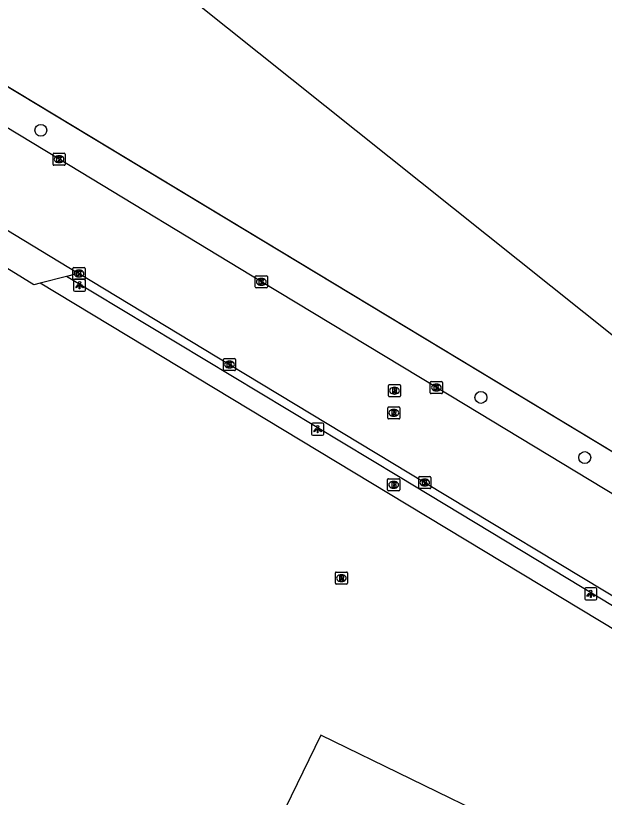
# Model space of a CAD drawing. Extents: x 156141 to 158132, y 385651 to 388399.
# Drawn here: x 156511.2 to 156559.7, y 386617.7 to 386682 of the extents above; entities that cross this region are included whole.
import ezdxf

# ---------------------------------------------------------------- set-up
doc = ezdxf.new("R2010")
doc.units = 0
for name, color, linetype in [('IMGEO_Berm_groen', 7, 'Continuous'), ('IMGEO_Boom', 7, 'Continuous'), ('IMGEO_Brandkraan', 7, 'Continuous'), ('IMGEO_Hek', 7, 'Continuous'), ('IMGEO_Kolk', 7, 'Continuous'), ('IMGEO_Lichtpunt', 7, 'Continuous'), ('IMGEO_Pand', 7, 'Continuous'), ('IMGEO_Rijbaan_lokaal_gesloten', 7, 'Continuous'), ('IMGEO_Rioolput', 7, 'Continuous'), ('IMGEO_Voetpad_open', 7, 'Continuous')]:
    doc.layers.add(name, color=color, linetype=linetype)

msp = doc.modelspace()

# ---------------------------------------------------------------- linework, layer by layer
at = {"layer": 'IMGEO_Berm_groen'}
msp.add_lwpolyline([(156596.799, 386624.114), (156508.422, 386677.43)], dxfattribs=at)
at = {"layer": 'IMGEO_Boom'}
for centre in [(156513.269, 386672.595), (156549.511, 386650.602), (156558.068, 386645.652)]:
    msp.add_circle(centre, 0.489, dxfattribs=at)
at = {"layer": 'IMGEO_Brandkraan'}
for p, q in [((156541.829, 386642.988), (156541.829, 386643.84)), ((156541.904, 386643.914), (156542.756, 386643.914)), ((156542.317, 386643.694), (156542.342, 386643.694)), ((156542.83, 386643.84), (156542.83, 386642.988)), ((156542.756, 386642.914), (156541.904, 386642.914)), ((156542.34, 386643.134), (156542.315, 386643.134))]:
    msp.add_line(p, q, dxfattribs=at)
for points in [[(156541.829, 386642.988), (156541.829, 386643.84)], [(156541.904, 386643.914), (156542.756, 386643.914)], [(156542.177, 386643.614), (156542.177, 386643.214), (156542.39, 386643.214)], [(156542.408, 386643.614), (156542.177, 386643.614)], [(156542.356, 386643.533), (156542.302, 386643.533), (156542.302, 386643.457)], [(156542.302, 386643.457), (156542.355, 386643.457)], [(156542.364, 386643.381), (156542.302, 386643.381), (156542.302, 386643.3)], [(156542.83, 386643.84), (156542.83, 386642.988)], [(156542.756, 386642.914), (156541.904, 386642.914)], [(156542.302, 386643.3), (156542.364, 386643.3)]]:
    msp.add_lwpolyline(points, dxfattribs=at)
for centre, radius, start, end in [((156541.906, 386643.838), 0.0765, 91.55205, 178.44795), ((156541.906, 386643.838), 0.0765, 91.55205, 178.44795), ((156542.357, 386643.495), 0.0379, 267.82845, 90.93552), ((156542.365, 386643.34), 0.0404, 269.87594, 90.50774), ((156542.412, 386643.469), 0.145, 59.4692, 91.53667), ((156542.437, 386643.516), 0.0922, 285.51372, 58.15012), ((156542.442, 386643.324), 0.105, 301.31148, 78.98903), ((156542.754, 386643.838), 0.0765, 1.55205, 88.44795), ((156542.754, 386643.838), 0.0765, 1.55205, 88.44795), ((156541.906, 386642.99), 0.0765, 181.55205, 268.44795), ((156541.906, 386642.99), 0.0765, 181.55205, 268.44795), ((156542.396, 386643.465), 0.251, 268.66757, 293.53466), ((156542.754, 386642.99), 0.0765, 271.55205, 358.44795), ((156542.754, 386642.99), 0.0765, 271.55205, 358.44795)]:
    msp.add_arc(centre, radius, start, end, dxfattribs=at)
for centre, major_axis, ratio, start_param, end_param in [((156542.316, 386643.414), (-0.387, 0.002), 0.722429, 4.712389, 7.853982), ((156542.341, 386643.414), (-0.39, 0.002), 0.717154, 1.570796, 4.712389)]:
    msp.add_ellipse(centre, major_axis=major_axis, ratio=ratio, start_param=start_param, end_param=end_param, dxfattribs=at)
at = {"layer": 'IMGEO_Hek'}
msp.add_lwpolyline([(156596.799, 386624.114), (156502.302, 386681.122)], dxfattribs=at)
at = {"layer": 'IMGEO_Kolk'}
for p, q in [((156514.273, 386669.786), (156514.273, 386670.638)), ((156514.348, 386670.712), (156515.2, 386670.712)), ((156514.761, 386670.492), (156514.786, 386670.492)), ((156515.274, 386670.638), (156515.274, 386669.786)), ((156514.784, 386669.932), (156514.759, 386669.932)), ((156515.2, 386669.712), (156514.348, 386669.712)), ((156515.909, 386660.378), (156515.909, 386661.23)), ((156515.984, 386661.304), (156516.836, 386661.304)), ((156516.397, 386661.084), (156516.422, 386661.084)), ((156516.91, 386661.23), (156516.91, 386660.378)), ((156516.836, 386660.304), (156515.984, 386660.304)), ((156516.42, 386660.524), (156516.395, 386660.524)), ((156530.929, 386659.695), (156530.929, 386660.547)), ((156531.004, 386660.621), (156531.856, 386660.621)), ((156531.417, 386660.401), (156531.442, 386660.401)), ((156531.93, 386660.547), (156531.93, 386659.695)), ((156531.856, 386659.621), (156531.004, 386659.621)), ((156531.44, 386659.841), (156531.415, 386659.841)), ((156528.303, 386652.886), (156528.303, 386653.738)), ((156528.378, 386653.812), (156529.23, 386653.812)), ((156529.304, 386653.738), (156529.304, 386652.886)), ((156528.814, 386653.032), (156528.789, 386653.032)), ((156528.791, 386653.592), (156528.816, 386653.592)), ((156529.23, 386652.812), (156528.378, 386652.812)), ((156545.345, 386650.993), (156545.345, 386651.845)), ((156545.42, 386651.919), (156546.272, 386651.919)), ((156546.346, 386651.845), (156546.346, 386650.993)), ((156545.856, 386651.139), (156545.831, 386651.139)), ((156545.833, 386651.699), (156545.858, 386651.699)), ((156546.272, 386650.919), (156545.42, 386650.919)), ((156544.386, 386643.17), (156544.386, 386644.022)), ((156544.461, 386644.096), (156545.313, 386644.096)), ((156545.387, 386644.022), (156545.387, 386643.17)), ((156544.874, 386643.876), (156544.899, 386643.876)), ((156545.313, 386643.096), (156544.461, 386643.096)), ((156544.897, 386643.316), (156544.872, 386643.316))]:
    msp.add_line(p, q, dxfattribs=at)
for points in [[(156514.273, 386669.786), (156514.273, 386670.638)], [(156514.348, 386670.712), (156515.2, 386670.712)], [(156514.594, 386670.412), (156514.717, 386670.412), (156514.717, 386670.261), (156514.847, 386670.412), (156515.011, 386670.412), (156514.865, 386670.261), (156515.018, 386670.012), (156514.866, 386670.012), (156514.781, 386670.176), (156514.717, 386670.109), (156514.717, 386670.012), (156514.594, 386670.012), (156514.594, 386670.412)], [(156515.274, 386670.638), (156515.274, 386669.786)], [(156515.2, 386669.712), (156514.348, 386669.712)], [(156515.909, 386660.378), (156515.909, 386661.23)], [(156515.984, 386661.304), (156516.836, 386661.304)], [(156516.23, 386661.004), (156516.353, 386661.004), (156516.353, 386660.853), (156516.483, 386661.004), (156516.647, 386661.004), (156516.501, 386660.853), (156516.654, 386660.604), (156516.502, 386660.604), (156516.417, 386660.768), (156516.353, 386660.701), (156516.353, 386660.604), (156516.23, 386660.604), (156516.23, 386661.004)], [(156516.91, 386661.23), (156516.91, 386660.378)], [(156516.836, 386660.304), (156515.984, 386660.304)], [(156530.929, 386659.695), (156530.929, 386660.547)], [(156531.004, 386660.621), (156531.856, 386660.621)], [(156531.25, 386660.321), (156531.373, 386660.321), (156531.373, 386660.17), (156531.503, 386660.321), (156531.667, 386660.321), (156531.521, 386660.17), (156531.674, 386659.921), (156531.522, 386659.921), (156531.437, 386660.085), (156531.373, 386660.018), (156531.373, 386659.921), (156531.25, 386659.921), (156531.25, 386660.321)], [(156531.93, 386660.547), (156531.93, 386659.695)], [(156531.856, 386659.621), (156531.004, 386659.621)], [(156528.303, 386652.886), (156528.303, 386653.738)], [(156528.378, 386653.812), (156529.23, 386653.812)], [(156529.304, 386653.738), (156529.304, 386652.886)], [(156528.624, 386653.512), (156528.747, 386653.512), (156528.747, 386653.361), (156528.877, 386653.512), (156529.041, 386653.512), (156528.895, 386653.361), (156529.048, 386653.112), (156528.896, 386653.112), (156528.811, 386653.276), (156528.747, 386653.209), (156528.747, 386653.112), (156528.624, 386653.112), (156528.624, 386653.512)], [(156529.23, 386652.812), (156528.378, 386652.812)], [(156545.345, 386650.993), (156545.345, 386651.845)], [(156545.42, 386651.919), (156546.272, 386651.919)], [(156546.346, 386651.845), (156546.346, 386650.993)], [(156545.666, 386651.619), (156545.789, 386651.619), (156545.789, 386651.468), (156545.919, 386651.619), (156546.083, 386651.619), (156545.937, 386651.468), (156546.09, 386651.219), (156545.938, 386651.219), (156545.853, 386651.383), (156545.789, 386651.316), (156545.789, 386651.219), (156545.666, 386651.219), (156545.666, 386651.619)], [(156546.272, 386650.919), (156545.42, 386650.919)], [(156544.386, 386643.17), (156544.386, 386644.022)], [(156544.461, 386644.096), (156545.313, 386644.096)], [(156545.387, 386644.022), (156545.387, 386643.17)], [(156544.707, 386643.796), (156544.83, 386643.796), (156544.83, 386643.645), (156544.96, 386643.796), (156545.124, 386643.796), (156544.978, 386643.645), (156545.131, 386643.396), (156544.979, 386643.396), (156544.894, 386643.56), (156544.83, 386643.493), (156544.83, 386643.396), (156544.707, 386643.396), (156544.707, 386643.796)], [(156545.313, 386643.096), (156544.461, 386643.096)]]:
    msp.add_lwpolyline(points, dxfattribs=at)
for centre, start, end in [((156514.35, 386670.636), 91.55205, 178.44795), ((156514.35, 386670.636), 91.55205, 178.44795), ((156515.198, 386670.636), 1.55205, 88.44795), ((156515.198, 386670.636), 1.55205, 88.44795), ((156514.35, 386669.788), 181.55205, 268.44795), ((156514.35, 386669.788), 181.55205, 268.44795), ((156515.198, 386669.788), 271.55205, 358.44795), ((156515.198, 386669.788), 271.55205, 358.44795), ((156515.986, 386661.228), 91.55205, 178.44795), ((156515.986, 386661.228), 91.55205, 178.44795), ((156516.834, 386661.228), 1.55205, 88.44795), ((156516.834, 386661.228), 1.55205, 88.44795), ((156515.986, 386660.38), 181.55205, 268.44795), ((156515.986, 386660.38), 181.55205, 268.44795), ((156516.834, 386660.38), 271.55205, 358.44795), ((156516.834, 386660.38), 271.55205, 358.44795), ((156531.006, 386660.545), 91.55205, 178.44795), ((156531.006, 386660.545), 91.55205, 178.44795), ((156531.854, 386660.545), 1.55205, 88.44795), ((156531.854, 386660.545), 1.55205, 88.44795), ((156531.006, 386659.697), 181.55205, 268.44795), ((156531.006, 386659.697), 181.55205, 268.44795), ((156531.854, 386659.697), 271.55205, 358.44795), ((156531.854, 386659.697), 271.55205, 358.44795), ((156528.38, 386653.736), 91.55205, 178.44795), ((156528.38, 386653.736), 91.55205, 178.44795), ((156529.228, 386653.736), 1.55205, 88.44795), ((156529.228, 386653.736), 1.55205, 88.44795), ((156528.38, 386652.888), 181.55205, 268.44795), ((156528.38, 386652.888), 181.55205, 268.44795), ((156529.228, 386652.888), 271.55205, 358.44795), ((156529.228, 386652.888), 271.55205, 358.44795), ((156545.422, 386651.843), 91.55205, 178.44795), ((156545.422, 386651.843), 91.55205, 178.44795), ((156546.27, 386651.843), 1.55205, 88.44795), ((156546.27, 386651.843), 1.55205, 88.44795), ((156545.422, 386650.995), 181.55205, 268.44795), ((156545.422, 386650.995), 181.55205, 268.44795), ((156546.27, 386650.995), 271.55205, 358.44795), ((156546.27, 386650.995), 271.55205, 358.44795), ((156544.463, 386644.02), 91.55205, 178.44795), ((156544.463, 386644.02), 91.55205, 178.44795), ((156545.311, 386644.02), 1.55205, 88.44795), ((156545.311, 386644.02), 1.55205, 88.44795), ((156544.463, 386643.172), 181.55205, 268.44795), ((156544.463, 386643.172), 181.55205, 268.44795), ((156545.311, 386643.172), 271.55205, 358.44795), ((156545.311, 386643.172), 271.55205, 358.44795)]:
    msp.add_arc(centre, 0.0765, start, end, dxfattribs=at)
for centre, major_axis, ratio, start_param, end_param in [((156514.76, 386670.212), (-0.387, 0.002), 0.722429, 4.712389, 7.853982), ((156514.785, 386670.212), (-0.39, 0.002), 0.717154, 1.570796, 4.712389), ((156516.396, 386660.804), (-0.387, 0.002), 0.722429, 4.712389, 7.853982), ((156516.421, 386660.804), (-0.39, 0.002), 0.717154, 1.570796, 4.712389), ((156531.416, 386660.121), (-0.387, 0.002), 0.722429, 4.712389, 7.853982), ((156531.441, 386660.121), (-0.39, 0.002), 0.717154, 1.570796, 4.712389), ((156528.79, 386653.312), (-0.387, 0.002), 0.722429, 4.712389, 7.853982), ((156528.815, 386653.312), (-0.39, 0.002), 0.717154, 1.570796, 4.712389), ((156545.832, 386651.419), (-0.387, 0.002), 0.722429, 4.712389, 7.853982), ((156545.857, 386651.419), (-0.39, 0.002), 0.717154, 1.570796, 4.712389), ((156544.873, 386643.596), (-0.387, 0.002), 0.722429, 4.712389, 7.853982), ((156544.898, 386643.596), (-0.39, 0.002), 0.717154, 1.570796, 4.712389)]:
    msp.add_ellipse(centre, major_axis=major_axis, ratio=ratio, start_param=start_param, end_param=end_param, dxfattribs=at)
at = {"layer": 'IMGEO_Lichtpunt'}
for p, q in [((156515.961, 386660.247), (156515.961, 386659.44)), ((156515.961, 386660.247), (156515.961, 386659.44)), ((156516.863, 386660.342), (156516.055, 386660.342)), ((156516.863, 386660.342), (156516.055, 386660.342)), ((156516.957, 386659.44), (156516.957, 386660.247)), ((156516.957, 386659.44), (156516.957, 386660.247)), ((156516.055, 386659.346), (156516.863, 386659.346)), ((156516.055, 386659.346), (156516.863, 386659.346)), ((156535.567, 386648.394), (156535.567, 386647.587)), ((156535.567, 386648.394), (156535.567, 386647.587)), ((156536.469, 386648.489), (156535.661, 386648.489)), ((156536.469, 386648.489), (156535.661, 386648.489)), ((156536.563, 386647.587), (156536.563, 386648.394)), ((156536.563, 386647.587), (156536.563, 386648.394)), ((156535.661, 386647.493), (156536.469, 386647.493)), ((156535.661, 386647.493), (156536.469, 386647.493)), ((156558.061, 386634.839), (156558.061, 386634.032)), ((156558.061, 386634.839), (156558.061, 386634.032)), ((156558.963, 386634.934), (156558.155, 386634.934)), ((156558.963, 386634.934), (156558.155, 386634.934)), ((156559.057, 386634.032), (156559.057, 386634.839)), ((156559.057, 386634.032), (156559.057, 386634.839)), ((156558.155, 386633.938), (156558.963, 386633.938)), ((156558.155, 386633.938), (156558.963, 386633.938))]:
    msp.add_line(p, q, dxfattribs=at)
for points in [[(156516.335, 386659.911), (156516.374, 386659.883), (156516.186, 386659.621), (156516.148, 386659.648), (156516.335, 386659.911)], [(156516.437, 386659.863), (156516.484, 386659.863), (156516.484, 386659.541), (156516.437, 386659.541), (156516.437, 386659.863)], [(156516.547, 386659.883), (156516.585, 386659.91), (156516.772, 386659.648), (156516.733, 386659.62), (156516.547, 386659.883)], [(156535.941, 386648.058), (156535.98, 386648.03), (156535.792, 386647.768), (156535.754, 386647.795), (156535.941, 386648.058)], [(156536.043, 386648.01), (156536.09, 386648.01), (156536.09, 386647.688), (156536.043, 386647.688), (156536.043, 386648.01)], [(156536.153, 386648.03), (156536.191, 386648.057), (156536.378, 386647.795), (156536.339, 386647.767), (156536.153, 386648.03)], [(156558.435, 386634.503), (156558.474, 386634.475), (156558.286, 386634.213), (156558.248, 386634.24), (156558.435, 386634.503)], [(156558.537, 386634.455), (156558.584, 386634.455), (156558.584, 386634.133), (156558.537, 386634.133), (156558.537, 386634.455)], [(156558.647, 386634.475), (156558.685, 386634.502), (156558.872, 386634.24), (156558.833, 386634.212), (156558.647, 386634.475)]]:
    msp.add_lwpolyline(points, dxfattribs=at)
for centre in [(156516.46, 386660.045), (156536.066, 386648.192), (156558.56, 386634.637)]:
    msp.add_circle(centre, 0.0994, dxfattribs=at)
for centre, start, end in [((156516.055, 386660.247), 90, 180), ((156516.055, 386660.247), 90, 180), ((156516.863, 386660.247), 0, 90), ((156516.863, 386660.247), 0, 90), ((156516.055, 386659.44), 180, 270), ((156516.055, 386659.44), 180, 270), ((156516.863, 386659.44), 270, 0), ((156516.863, 386659.44), 270, 360), ((156535.661, 386648.394), 90, 180), ((156535.661, 386648.394), 90, 180), ((156536.469, 386648.394), 0, 90), ((156536.469, 386648.394), 0, 90), ((156535.661, 386647.587), 180, 270), ((156535.661, 386647.587), 180, 270), ((156536.469, 386647.587), 270, 0), ((156536.469, 386647.587), 270, 360), ((156558.155, 386634.839), 90, 180), ((156558.155, 386634.839), 90, 180), ((156558.963, 386634.839), 0, 90), ((156558.963, 386634.839), 0, 90), ((156558.155, 386634.032), 180, 270), ((156558.155, 386634.032), 180, 270), ((156558.963, 386634.032), 270, 0), ((156558.963, 386634.032), 270, 360)]:
    msp.add_arc(centre, 0.0946, start, end, dxfattribs=at)
at = {"layer": 'IMGEO_Pand'}
for points in [[(156608.165, 386709.523), (156594.288, 386692.161), (156594.134, 386691.969), (156570.728, 386662.686), (156570.568, 386662.485), (156563.287, 386653.376), (156517.906, 386689.587), (156562.819, 386745.82)], [(156633.6, 386575.406), (156637.747, 386584.139), (156615.595, 386594.927), (156614.995, 386600.738), (156613.543, 386600.283), (156610.375, 386599.588), (156608.85, 386599.398), (156605.629, 386599.31), (156604.086, 386599.42), (156600.911, 386599.949), (156599.425, 386600.358), (156596.408, 386601.474), (156569.213, 386614.732), (156566.089, 386608.323), (156536.341, 386622.805), (156500, 386548.209)]]:
    msp.add_lwpolyline(points, dxfattribs=at)
at = {"layer": 'IMGEO_Rijbaan_lokaal_gesloten'}
for points in [[(156594.133, 386622.233), (156577.464, 386632.322), (156560.801, 386642.392), (156545.845, 386651.42), (156531.429, 386660.126), (156514.774, 386670.209), (156506.911, 386674.967)], [(156503.944, 386668.339), (156516.213, 386660.926)], [(156516.213, 386660.926), (156516.417, 386660.802), (156528.799, 386653.317), (156544.882, 386643.606), (156561.561, 386633.56), (156577.37, 386623.999), (156599.341, 386610.688)]]:
    msp.add_lwpolyline(points, dxfattribs=at)
at = {"layer": 'IMGEO_Rioolput'}
for p, q in [((156541.895, 386650.732), (156541.895, 386651.584)), ((156541.97, 386651.658), (156542.822, 386651.658)), ((156542.383, 386651.438), (156542.408, 386651.438)), ((156542.896, 386651.584), (156542.896, 386650.732)), ((156542.822, 386650.658), (156541.97, 386650.658)), ((156542.406, 386650.878), (156542.381, 386650.878)), ((156541.914, 386649.832), (156542.766, 386649.832)), ((156541.839, 386648.906), (156541.839, 386649.758)), ((156542.327, 386649.612), (156542.352, 386649.612)), ((156542.84, 386649.758), (156542.84, 386648.906)), ((156542.766, 386648.832), (156541.914, 386648.832)), ((156542.35, 386649.052), (156542.325, 386649.052)), ((156537.523, 386635.306), (156537.523, 386636.158)), ((156537.598, 386636.232), (156538.45, 386636.232)), ((156538.011, 386636.012), (156538.036, 386636.012)), ((156538.524, 386636.158), (156538.524, 386635.306)), ((156538.45, 386635.232), (156537.598, 386635.232)), ((156538.034, 386635.452), (156538.009, 386635.452))]:
    msp.add_line(p, q, dxfattribs=at)
for points in [[(156541.895, 386650.732), (156541.895, 386651.584)], [(156541.97, 386651.658), (156542.822, 386651.658)], [(156542.484, 386651.356), (156542.232, 386651.358), (156542.232, 386650.958)], [(156542.232, 386650.958), (156542.356, 386650.958), (156542.356, 386651.12), (156542.367, 386651.12)], [(156542.41, 386651.277), (156542.356, 386651.277), (156542.356, 386651.196)], [(156542.356, 386651.196), (156542.408, 386651.196)], [(156542.414, 386651.091), (156542.485, 386650.958), (156542.625, 386650.958), (156542.56, 386651.084)], [(156542.896, 386651.584), (156542.896, 386650.732)], [(156542.822, 386650.658), (156541.97, 386650.658)], [(156541.914, 386649.832), (156542.766, 386649.832)], [(156541.839, 386648.906), (156541.839, 386649.758)], [(156542.428, 386649.53), (156542.176, 386649.532), (156542.176, 386649.132)], [(156542.176, 386649.132), (156542.3, 386649.132), (156542.3, 386649.294), (156542.311, 386649.294)], [(156542.354, 386649.451), (156542.3, 386649.451), (156542.3, 386649.37)], [(156542.3, 386649.37), (156542.352, 386649.37)], [(156542.358, 386649.265), (156542.429, 386649.132), (156542.569, 386649.132), (156542.504, 386649.258)], [(156542.84, 386649.758), (156542.84, 386648.906)], [(156542.766, 386648.832), (156541.914, 386648.832)], [(156537.523, 386635.306), (156537.523, 386636.158)], [(156537.598, 386636.232), (156538.45, 386636.232)], [(156538.112, 386635.93), (156537.86, 386635.932), (156537.86, 386635.532)], [(156537.86, 386635.532), (156537.984, 386635.532), (156537.984, 386635.694), (156537.995, 386635.694)], [(156538.038, 386635.851), (156537.984, 386635.851), (156537.984, 386635.77)], [(156537.984, 386635.77), (156538.036, 386635.77)], [(156538.042, 386635.665), (156538.113, 386635.532), (156538.253, 386635.532), (156538.188, 386635.658)], [(156538.524, 386636.158), (156538.524, 386635.306)], [(156538.45, 386635.232), (156537.598, 386635.232)]]:
    msp.add_lwpolyline(points, dxfattribs=at)
for centre, radius, start, end in [((156541.972, 386651.582), 0.0765, 91.55205, 178.44795), ((156541.972, 386651.582), 0.0765, 91.55205, 178.44795), ((156542.366, 386651.067), 0.0533, 26.02933, 88.69889), ((156542.392, 386651.385), 0.19, 274.7715, 282.96867), ((156542.416, 386651.181), 0.0964, 77.00612, 93.18647), ((156542.43, 386651.238), 0.0378, 276.66336, 79.67722), ((156542.483, 386651.246), 0.109, 350.36119, 89.41601), ((156542.481, 386651.246), 0.112, 277.58423, 350.98172), ((156542.465, 386651.031), 0.108, 29.51342, 73.79051), ((156542.82, 386651.582), 0.0765, 1.55205, 88.44795), ((156542.82, 386651.582), 0.0765, 1.55205, 88.44795), ((156541.972, 386650.734), 0.0765, 181.55205, 268.44795), ((156541.972, 386650.734), 0.0765, 181.55205, 268.44795), ((156542.82, 386650.734), 0.0765, 271.55205, 358.44795), ((156542.82, 386650.734), 0.0765, 271.55205, 358.44795), ((156541.916, 386649.756), 0.0765, 91.55205, 178.44795), ((156541.916, 386649.756), 0.0765, 91.55205, 178.44795), ((156542.764, 386649.756), 0.0765, 1.55205, 88.44795), ((156542.764, 386649.756), 0.0765, 1.55205, 88.44795), ((156542.31, 386649.241), 0.0533, 26.02933, 88.69889), ((156542.336, 386649.559), 0.19, 274.7715, 282.96867), ((156542.36, 386649.355), 0.0964, 77.00612, 93.18647), ((156542.374, 386649.412), 0.0378, 276.66336, 79.67722), ((156542.427, 386649.42), 0.109, 350.36119, 89.41601), ((156542.425, 386649.42), 0.112, 277.58423, 350.98172), ((156542.409, 386649.205), 0.108, 29.51342, 73.79051), ((156541.916, 386648.908), 0.0765, 181.55205, 268.44795), ((156541.916, 386648.908), 0.0765, 181.55205, 268.44795), ((156542.764, 386648.908), 0.0765, 271.55205, 358.44795), ((156542.764, 386648.908), 0.0765, 271.55205, 358.44795), ((156537.6, 386636.156), 0.0765, 91.55205, 178.44795), ((156537.6, 386636.156), 0.0765, 91.55205, 178.44795), ((156537.994, 386635.641), 0.0533, 26.02933, 88.69889), ((156538.02, 386635.959), 0.19, 274.7715, 282.96867), ((156538.044, 386635.755), 0.0964, 77.00612, 93.18647), ((156538.058, 386635.812), 0.0378, 276.66336, 79.67722), ((156538.111, 386635.82), 0.109, 350.36119, 89.41601), ((156538.109, 386635.82), 0.112, 277.58423, 350.98172), ((156538.093, 386635.605), 0.108, 29.51342, 73.79051), ((156538.448, 386636.156), 0.0765, 1.55205, 88.44795), ((156538.448, 386636.156), 0.0765, 1.55205, 88.44795), ((156537.6, 386635.308), 0.0765, 181.55205, 268.44795), ((156537.6, 386635.308), 0.0765, 181.55205, 268.44795), ((156538.448, 386635.308), 0.0765, 271.55205, 358.44795), ((156538.448, 386635.308), 0.0765, 271.55205, 358.44795)]:
    msp.add_arc(centre, radius, start, end, dxfattribs=at)
for centre, major_axis, ratio, start_param, end_param in [((156542.382, 386651.158), (-0.387, 0.002), 0.722429, 4.712389, 7.853982), ((156542.407, 386651.158), (-0.39, 0.002), 0.717154, 1.570796, 4.712389), ((156542.326, 386649.332), (-0.387, 0.002), 0.722429, 4.712389, 7.853982), ((156542.351, 386649.332), (-0.39, 0.002), 0.717154, 1.570796, 4.712389), ((156538.01, 386635.732), (-0.387, 0.002), 0.722429, 4.712389, 7.853982), ((156538.035, 386635.732), (-0.39, 0.002), 0.717154, 1.570796, 4.712389)]:
    msp.add_ellipse(centre, major_axis=major_axis, ratio=ratio, start_param=start_param, end_param=end_param, dxfattribs=at)
at = {"layer": 'IMGEO_Voetpad_open'}
for points in [[(156513.199, 386660.014), (156512.684, 386659.885), (156504.112, 386665.144), (156503.694, 386665.403)], [(156516.213, 386660.926), (156516.113, 386660.747), (156515.386, 386660.564)], [(156515.386, 386660.564), (156513.199, 386660.014)], [(156600.376, 386609.277), (156574.297, 386625.027), (156542.738, 386644.082), (156515.386, 386660.564)], [(156599.755, 386607.757), (156573.465, 386623.643), (156541.903, 386642.7), (156513.199, 386660.014)]]:
    msp.add_lwpolyline(points, dxfattribs=at)

doc.saveas('drawing.dxf')
